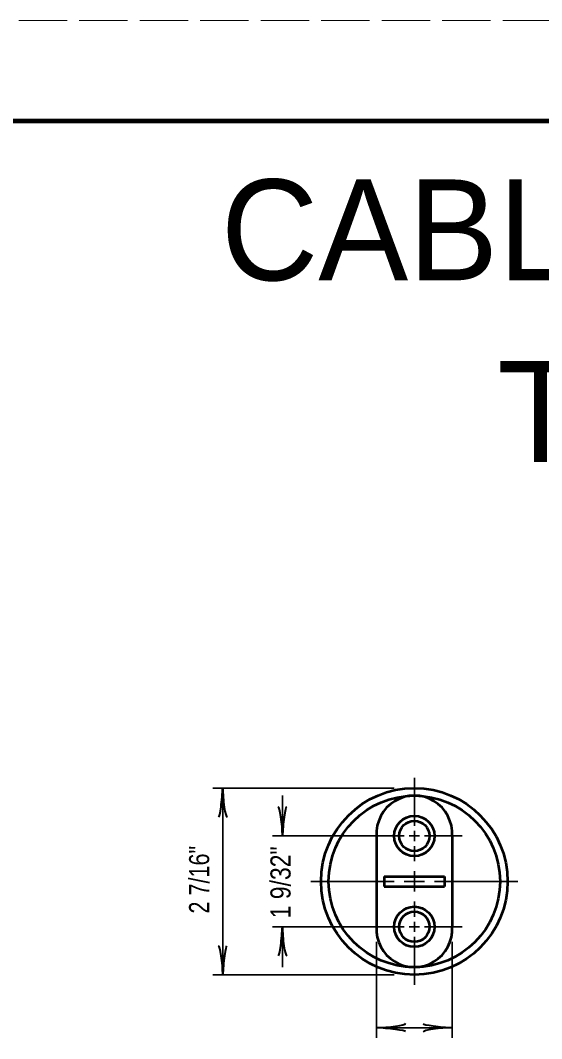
# Model space of a CAD drawing. Extents: x -1 to 679, y 0 to 440.
# Drawn here: x 238.9 to 290.6, y 339 to 439.9 of the extents above; entities that cross this region are included whole.
import ezdxf
from ezdxf.enums import TextEntityAlignment as Align

# ---------------------------------------------------------------- set-up
doc = ezdxf.new("R2010")
doc.units = 0
doc.header["$LTSCALE"] = 0.8
doc.linetypes.add('LONG_DASHED', pattern=[7.5, 6, -1.5])
doc.layers.add('1', color=7, linetype='Continuous', lineweight=53)
doc.layers.add('61', color=7, linetype='Continuous', lineweight=35)

msp = doc.modelspace()

# ---------------------------------------------------------------- linework, layer by layer
at = {"layer": '1', "lineweight": 35}
for p, q in [((277.947, 364.8301), (277.947, 360.0801)), ((275.947, 363.8301), (257.947, 363.8301)), ((258.947, 363.8301), (258.947, 345.3301)), ((264.8654, 363.0801), (264.8654, 359.0801)), ((277.947, 359.5801), (277.947, 358.5801)), ((263.8654, 359.0801), (276.947, 359.0801)), ((277.447, 359.0801), (278.447, 359.0801)), ((278.947, 359.0801), (282.697, 359.0801)), ((277.947, 358.0801), (277.947, 356.5801)), ((267.697, 354.5801), (275.947, 354.5801)), ((279.947, 354.5801), (288.197, 354.5801)), ((277.947, 352.5801), (277.947, 351.0801)), ((277.947, 350.5801), (277.947, 349.5801)), ((263.8654, 350.0801), (276.947, 350.0801)), ((264.8654, 350.0801), (264.8654, 346.0801)), ((277.447, 350.0801), (278.447, 350.0801)), ((278.947, 350.0801), (282.697, 350.0801)), ((274.197, 348.5801), (274.197, 339.0801)), ((277.947, 349.0801), (277.947, 344.3301)), ((281.697, 348.5801), (281.697, 339.0801)), ((275.947, 345.3301), (257.947, 345.3301)), ((274.197, 340.0801), (281.697, 340.0801))]:
    msp.add_line(p, q, dxfattribs=at)
at = {"layer": '1'}
for p, q in [((274.197, 359.0801), (274.197, 354.5801)), ((281.697, 359.0801), (281.697, 354.5801)), ((274.197, 354.5801), (274.197, 350.0801)), ((274.947, 355.0801), (277.947, 355.0801)), ((274.947, 355.0801), (274.947, 354.0801)), ((277.947, 355.0801), (280.947, 355.0801)), ((280.947, 355.0801), (280.947, 354.0801)), ((281.697, 354.5801), (281.697, 350.0801)), ((274.947, 354.0801), (277.947, 354.0801)), ((277.947, 354.0801), (280.947, 354.0801))]:
    msp.add_line(p, q, dxfattribs=at)
at = {"layer": '1', "lineweight": 35}
for points in [[(277.947, 355.5801), (277.947, 354.5801), (277.947, 353.5801)], [(276.947, 354.5801), (277.947, 354.5801), (278.947, 354.5801)]]:
    msp.add_lwpolyline(points, dxfattribs=at)
at = {"layer": '1'}
for centre, radius in [((277.947, 354.5801), 9.25), ((277.947, 354.5801), 8.5), ((277.947, 359.0801), 2), ((277.947, 359.0801), 1.5), ((277.947, 350.0801), 2), ((277.947, 350.0801), 1.5)]:
    msp.add_circle(centre, radius, dxfattribs=at)
for centre, start, end in [((277.947, 359.3223), 356.30478, 183.69522), ((277.947, 349.8379), 176.30478, 3.69522)]:
    msp.add_arc(centre, 3.7578, start, end, dxfattribs=at)
at = {"layer": '1', "lineweight": 40}
for centre, major_axis, ratio, start_param, end_param in [((258.7354, 362.7096), (0.1757, 1.7565), 0.07063, 3.14071475, 5.41810995), ((258.7354, 362.7096), (0.1757, 1.7565), 0.07063, 3.14071475, 5.41810995), ((259.2233, 362.7389), (-0.1562, 1.7857), 0.122415, 0.89635335, 3.14159265), ((259.2233, 362.7389), (-0.1562, 1.7857), 0.122415, 0.89635335, 3.14159265), ((264.5891, 360.1713), (0.1562, -1.7857), 0.122415, 0.89635335, 3.14159265), ((265.077, 360.2006), (-0.1757, -1.7565), 0.07063, 3.14071475, 5.41810995), ((264.6538, 348.9596), (0.1757, 1.7565), 0.07063, 3.14071475, 5.41810995), ((265.1417, 348.9889), (-0.1562, 1.7857), 0.122415, 0.89635335, 3.14159265), ((258.6707, 346.4213), (0.1562, -1.7857), 0.122415, 0.89635335, 3.14159265), ((259.1586, 346.4506), (-0.1757, -1.7565), 0.07063, 3.14071475, 5.41810995), ((275.3175, 339.8685), (-1.7565, 0.1757), 0.07063, 3.14071475, 5.41810995), ((275.3175, 339.8685), (-1.7565, 0.1757), 0.07063, 3.14071475, 5.41810995), ((275.2882, 340.3564), (-1.7857, -0.1562), 0.122415, 0.89635335, 3.14159265), ((275.2882, 340.3564), (-1.7857, -0.1562), 0.122415, 0.89635335, 3.14159265), ((280.6058, 339.8038), (1.7857, 0.1562), 0.122415, 0.89635335, 3.14159265), ((280.5765, 340.2917), (1.7565, -0.1757), 0.07063, 3.14071475, 5.41810995)]:
    msp.add_ellipse(centre, major_axis=major_axis, ratio=ratio, start_param=start_param, end_param=end_param, dxfattribs=at)
at = {"layer": '61', "linetype": 'LONG_DASHED', "lineweight": 13}
msp.add_line((-1.285, 439.9088), (678.735, 439.9088), dxfattribs=at)
at = {"layer": '61', "lineweight": 158}
msp.add_lwpolyline([(667.755, 429.9088), (28.715, 429.9088), (28.715, 9.8888)], dxfattribs=at)

# ---------------------------------------------------------------- texts
at = {"layer": '1'}
msp.add_text('CABLE CONNECTOR KITS', height=10, dxfattribs=at).set_placement((342.3522, 414.1492), align=Align.CENTER)
at = {"layer": '1', "width": 1.05}
msp.add_text('TYPES 1 THRU 6', height=10, dxfattribs=at).set_placement((342.3521, 396.1492), align=Align.CENTER)
at = {"layer": '1'}
for s, width, p in [('2 7/16"', 0.8, (257.6037, 351.3943)), ('1 9/32"', 0.85, (265.6733, 350.9195))]:
    msp.add_text(s, height=2, rotation=90, dxfattribs=dict(at, width=width)).set_placement(p)

doc.saveas('drawing.dxf')
